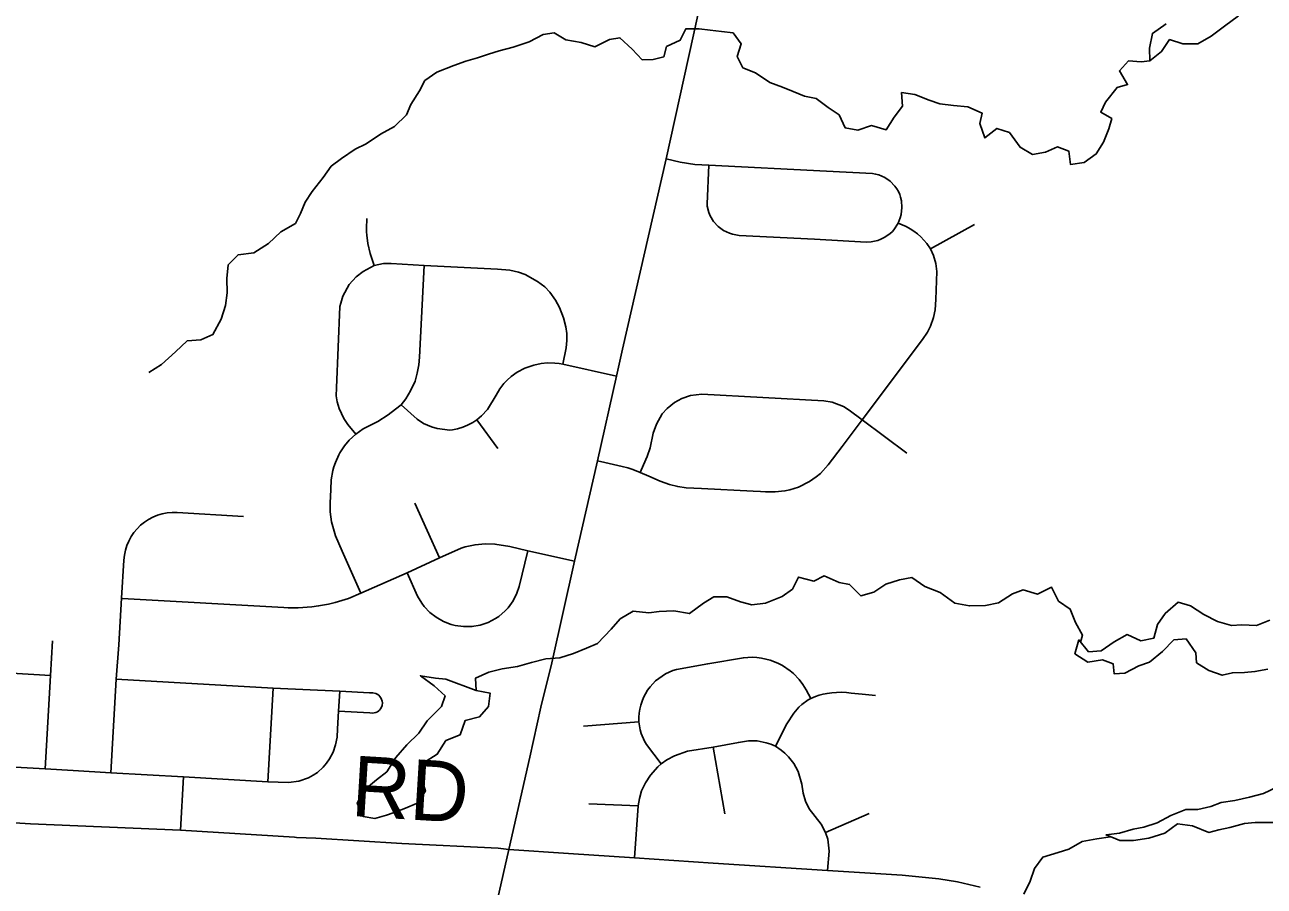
# Model space of a CAD drawing. Extents: x 114843 to 284848, y 317643 to 566895.
# Drawn here: x 206343 to 212490, y 472834 to 477104 of the extents above; entities that cross this region are included whole.
import ezdxf

# ---------------------------------------------------------------- set-up
doc = ezdxf.new("R2010")
doc.units = 0
for name, color, linetype in [('GM_X_County_Road', 7, 'Continuous'), ('GM_X_County_Road_Text', 7, 'Continuous'), ('GM_X_Major_Lake', 7, 'Continuous'), ('GM_X_Minor_Lake', 7, 'Continuous'), ('GM_X_Minor_River', 7, 'Continuous'), ('GM_X_Township_Road', 7, 'Continuous')]:
    doc.layers.add(name, color=color, linetype=linetype)

msp = doc.modelspace()

# ---------------------------------------------------------------- linework, layer by layer
at = {"layer": 'GM_X_County_Road'}
for points in [[(208743.6, 473015.8), (208847.2, 473473.2), (208902.8, 473722.3), (208957.3, 473941.6), (209068.7, 474445.3), (209182.8, 474942.2), (209277.2, 475362.4), (209306.7, 475495.5), (209523.2, 476438.8), (209681.4, 477152.3), (209743.5, 477410.6), (209776.6, 477559.9), (209853.8, 477905.1), (209857.2, 477920.4)], [(206291.9, 473148.1), (206372, 473144), (207114.8, 473111.5), (207681.7, 473076.9), (207690.3, 473076.2), (207786.6, 473073), (208213.2, 473046.3), (208690.2, 473021.9), (208743.6, 473015.8)], [(208226.2, 465169), (208296.5, 466836.1), (208340.2, 467787.6), (208350.7, 468035.3), (208366.6, 468443.4), (208380.2, 468800.5), (208409.9, 469605.9), (208470.2, 470868.7), (208496.4, 471376.3), (208519.8, 471827.6), (208527.2, 471955.4), (208533.4, 472039.1), (208538.6, 472079.9), (208558.6, 472199.9), (208743.6, 473015.8)], [(208743.6, 473015.8), (209040.1, 472995.9), (209367, 472975), (209756.7, 472948.2), (210324.7, 472911.1), (210695, 472888), (210876.9, 472871.2), (210968, 472856.5), (211080.3, 472829.1)]]:
    msp.add_lwpolyline(points, dxfattribs=at)
at = {"layer": 'GM_X_Major_Lake'}
for points in [[(212002.6, 477109.1), (211934.8, 477061), (211920.9, 476988.9), (211922.9, 476924.9), (211980.8, 476971), (212020.7, 477031.1), (212086.7, 477009.2), (212160.6, 477009.3), (212226.5, 477047.5), (212292.3, 477097.6), (212362.2, 477147.8)], [(212517.2, 474152.2), (212451.3, 474126.1), (212379.4, 474130), (212327.4, 474125.9), (212257.5, 474145.8), (212189.5, 474181.7), (212123.6, 474223.6), (212063.6, 474241.5), (211997.8, 474185.4), (211959.9, 474131.3), (211941.9, 474063.2), (211878, 474051.1), (211810.1, 474081), (211746.2, 474044.8), (211680.3, 474000.7), (211618.4, 473996.6), (211570.4, 474054.5), (211550.5, 473986.5), (211614.4, 473944.5), (211688.3, 473956.7), (211740.3, 473936.8), (211746.3, 473886.7), (211798.3, 473890.8), (211868.2, 473927), (211920.1, 473945.1), (211986, 473997.2), (212041.8, 474055.4), (212101.8, 474059.5), (212149.8, 473991.5), (212153.8, 473941.5), (212215.8, 473903.6), (212281.8, 473879.7), (212331.7, 473891.8), (212391.6, 473893.9), (212443.6, 473898), (212507.5, 473910.1)], [(212552, 473325.8), (212486.1, 473293.7), (212416.2, 473275.5), (212344.3, 473259.4), (212276.4, 473249.3), (212224.5, 473229.2), (212160.6, 473215.1), (212100.7, 473214.9), (212026.8, 473184.8), (211958.9, 473148.7), (211893, 473126.5), (211839.1, 473116.4)], [(211839.1, 473116.4), (211771.2, 473096.3), (211705.2, 473088.2), (211773.2, 473060.3), (211841.1, 473060.4), (211917, 473072.5), (211996.9, 473096.7), (212058.8, 473142.8), (212134.7, 473133), (212214.7, 473101.1), (212264.6, 473113.2), (212318.5, 473125.3), (212392.4, 473145.4), (212444.3, 473149.5), (212570.2, 473149.7)]]:
    msp.add_lwpolyline(points, dxfattribs=at)
at = {"layer": 'GM_X_Minor_Lake'}
for points in [[(208581.7, 473803.7), (208431.4, 473860.4), (208379.4, 473866), (208305.4, 473877.3), (208373.7, 473827.9), (208428, 473778.3), (208410.5, 473724.1), (208339.2, 473653.5), (208297.7, 473593.1), (208238.2, 473534.5), (208182.8, 473472), (208139.4, 473401.6), (208087.8, 473361.1), (208028.3, 473312.5), (207990.9, 473246.2), (208021.4, 473180.4), (208079.4, 473168.9), (208137.6, 473186.6)], [(208137.6, 473186.6), (208147.2, 473189.5), (208222.9, 473218.2), (208294.6, 473246.8), (208330, 473307.2), (208307.5, 473377), (208320.9, 473445.2), (208388.5, 473487.8), (208431.9, 473556.2), (208501.6, 473584.9), (208527, 473655.1), (208598.7, 473673.8), (208642.3, 473724.2), (208651.7, 473790.3), (208581.7, 473803.7)]]:
    msp.add_lwpolyline(points, dxfattribs=at)
at = {"layer": 'GM_X_Minor_River'}
for points in [[(211922.9, 476925.4), (211878.8, 476920.5), (211816.8, 476925.9), (211771.3, 476875.5), (211811.8, 476807.8), (211759.9, 476793.3), (211702.6, 476720.8), (211679, 476670.6), (211733.2, 476639), (211719.7, 476588.9), (211692.2, 476522.6), (211656.8, 476464.2), (211597.2, 476421.7), (211529.3, 476411.1), (211520.8, 476477.1), (211464.7, 476498.6), (211404.9, 476472.1), (211341.1, 476461.5), (211278.8, 476497), (211226.3, 476570.6), (211164.2, 476590), (211104.6, 476543.5), (211080.1, 476615.3), (211091.6, 476665.4), (211019.4, 476696.8), (210949.4, 476704.2), (210881.5, 476711.6), (210827.4, 476731.2), (210757.2, 476758.6), (210691.2, 476768), (210695.7, 476700), (210654.2, 476645.6), (210614.8, 476583.2), (210542.7, 476604.6), (210474.9, 476582), (210410.9, 476593.4), (210382.4, 476657.2), (210328.1, 476694.8), (210267.8, 476738.3), (210209.8, 476749.8), (210153.7, 476773.3), (210101.5, 476794.8), (210037.4, 476818.3), (209967.1, 476865.7), (209904.9, 476891.2), (209876.5, 476946.9), (209896, 477009.2), (209855.5, 477064.8), (209797.6, 477070.3), (209741.5, 477077.8), (209687.5, 477083.4), (209621.6, 477084.8), (209594.1, 477028.5), (209526.4, 476995.9), (209512.9, 476945.7), (209459, 476931.3), (209405.1, 476930.8), (209354.7, 476982.4), (209294.3, 477039.9), (209242.4, 477031.4), (209170.8, 476994.8), (209102.7, 477016.2), (209026.6, 477029.5), (208968.4, 477065), (208914.5, 477056.5), (208844.9, 477019.9), (208765.2, 476993.2), (208695.4, 476974.5), (208643.6, 476958.1), (208587.8, 476939.6), (208530, 476923.1), (208470.2, 476902.5), (208386.6, 476869.8), (208327, 476827.2), (208301.5, 476776.9), (208258.1, 476708.5), (208236.5, 476658.3), (208177, 476599.7), (208107.4, 476561.1), (208035.9, 476514.5), (207982.1, 476488), (207914.6, 476441.3), (207863, 476402.8), (207823.5, 476346.5), (207768.1, 476277.9), (207734.6, 476225.6), (207711, 476169.4), (207685.5, 476119.1), (207613.9, 476078.5), (207552.4, 476019.9), (207478.9, 475973.2), (207401, 475964.5), (207351.5, 475914), (207346.1, 475845.9), (207346.7, 475775.9), (207339.2, 475711.8), (207317.8, 475645.6), (207276.4, 475569.2), (207216.7, 475542.6), (207148.8, 475538), (207091.3, 475483.5)], [(207091.3, 475483.5), (207021.9, 475420.8), (206958.3, 475380.2)], [(211578.8, 474044.4), (211588.5, 474078.2), (211554, 474142), (211527.5, 474207.8), (211469.2, 474247.3), (211434.7, 474317), (211365, 474282.4), (211294.9, 474303.8), (211241.1, 474283.3), (211171.6, 474238.7), (211107.7, 474226.1), (211027.8, 474223.4), (210955.8, 474236.8), (210883.4, 474290.2), (210807.3, 474319.6), (210742.9, 474365), (210681.1, 474352.5), (210613.3, 474331.9), (210553.7, 474291.3), (210490, 474272.8), (210433.5, 474330.3), (210381.5, 474339.8), (210307.3, 474373.2), (210255.6, 474346.8), (210179.5, 474366.1), (210150, 474305.8), (210098.4, 474269.3), (210016.7, 474236.6), (209948.8, 474228), (209892.8, 474243.5), (209824.6, 474268.9), (209760.7, 474268.4), (209709, 474237.9), (209639.5, 474185.3), (209561.5, 474198.6), (209489.6, 474195.9), (209437.7, 474189.5), (209359.7, 474196.8), (209296, 474160.2), (209250.5, 474107.8), (209183.2, 474037.1), (209129.4, 474014.7), (209063.7, 473988.1), (208995.9, 473965.5), (208928, 473960.9), (208856.3, 473942.2), (208786.5, 473923.6), (208710.7, 473910.9), (208644.9, 473894.3), (208579.2, 473865.7), (208581.7, 473803.7)], [(211726.7, 473079.4), (211658.8, 473068.2), (211586.9, 473055.6), (211521.3, 473017), (211467.5, 473000.5), (211391.8, 472977.9), (211350.3, 472921.5), (211328.8, 472859.2), (211297.4, 472794.9)]]:
    msp.add_lwpolyline(points, dxfattribs=at)
at = {"layer": 'GM_X_Township_Road'}
for p, q in [((210835.1, 475993.1), (211053.5, 476114.3)), ((208689.7, 475003.3), (208584.5, 475145.3)), ((208400.5, 474462.6), (208277.4, 474733.5)), ((206796.5, 473860.3), (207575.2, 473816.4)), ((207549, 473352.1), (207575.2, 473816.4)), ((207575.2, 473816.4), (207904.9, 473801.3)), ((209113.8, 473628), (209389, 473648.1)), ((209815.7, 473192.8), (209756.6, 473523.1)), ((207114.8, 473111.5), (207129.7, 473375.8)), ((209384.6, 473231.9), (209140.1, 473242.8)), ((210314.8, 473099.6), (210531.1, 473193.9))]:
    msp.add_line(p, q, dxfattribs=at)
for points in [[(209523.2, 476438.8), (209594, 476422.4), (209666, 476412.3), (209735.4, 476408.4), (210319.4, 476378.2), (210546.7, 476366.8), (210562.8, 476364.1), (210578.5, 476359.8), (210608.4, 476346.8), (210635.1, 476328.2), (210657.8, 476304.8), (210667.3, 476291.5), (210675.4, 476277.4), (210682.1, 476262.5), (210686.8, 476248.8), (210690.5, 476232.2), (210693.1, 476198.3), (210689.3, 476164.4), (210685.1, 476147.9), (210674, 476120.6)], [(209735.4, 476408.4), (209726.6, 476216.8), (209728, 476204.9), (209736, 476172.9), (209742.3, 476157.6), (209759.2, 476129.3), (209781.2, 476104.7), (209807.5, 476084.9), (209837.2, 476070.5), (209852.9, 476065.5), (209885.5, 476060.1), (210258.9, 476041.6), (210515.3, 476027.1), (210539.7, 476028.4), (210573.1, 476035.6), (210589.1, 476041.5), (210604.6, 476048.9), (210633, 476067.8), (210645.8, 476079.2), (210653.4, 476088), (210674, 476120.6)], [(208076.2, 475911.6), (208055.5, 475970.9), (208044.5, 476019.6), (208039.1, 476061), (208037.9, 476077.6), (208037.4, 476094.3), (208038.8, 476143.8)], [(209182.8, 474942.2), (209219, 474934.1), (209305.3, 474914.6), (209334, 474907.2), (209359, 474899.3), (209395.5, 474885), (209438.1, 474866.5), (209494.7, 474841.7), (209540.6, 474825), (209581.3, 474815.1), (209622.9, 474809.6), (209698.9, 474805.5), (209955.4, 474792.5), (209992, 474790.6), (210017, 474789.3), (210064.3, 474788.2), (210113, 474793.4), (210136.9, 474798.5), (210180.6, 474812.6), (210235.2, 474839.9), (210267.8, 474862.6), (210288.8, 474880.4), (210327.8, 474922.9), (210396.6, 475014.2), (210495.5, 475146), (210795.2, 475544.8), (210819.8, 475580.8), (210835.3, 475610.9), (210850, 475652.6), (210857.8, 475690.8), (210861.4, 475742.3), (210866.9, 475880.3), (210861.5, 475921.3), (210849.9, 475961.1), (210835.1, 475993.1), (210816.4, 476020.6), (210786.6, 476053.2), (210770.1, 476067.7), (210752.5, 476081), (210734, 476093), (210714.7, 476103.7), (210674, 476120.6)], [(208010.6, 474287.1), (207917.8, 474495), (207885, 474570.2), (207863.7, 474640.7), (207857.4, 474689.4), (207857.1, 474732.3), (207860.9, 474800.1), (207863.5, 474848.7), (207871.3, 474895.4), (207876, 474912.5), (207883.5, 474934.9), (207900.6, 474972.7), (207906.4, 474983), (207929.3, 475017.5), (207952.2, 475044.7), (207985.6, 475075.6), (208021.4, 475100.8), (208094, 475137.4), (208145.7, 475171.1), (208159.9, 475182.6), (208209.4, 475220.2), (208232.4, 475249.6), (208256.9, 475289.3), (208278.6, 475338.1), (208289.6, 475377.7), (208297.7, 475418.6), (208301.4, 475456.5), (208324.6, 475911.6)], [(207985.6, 475075.6), (207945.1, 475123), (207925.5, 475152), (207902.3, 475201.8), (207892.7, 475235.3), (207887.7, 475264.7), (207888.5, 475303.7), (207906.5, 475707.7), (207910, 475724.9), (207920.5, 475758.5), (207951.8, 475816), (207986.5, 475854.9), (208020.9, 475881.1), (208076.2, 475911.6)], [(209011.1, 475421), (209028.4, 475503), (209031.6, 475538.4), (209031.1, 475573.9), (209027.1, 475606.9), (209015.2, 475650.7), (208995.6, 475702.1), (208975.2, 475739.5), (208946.5, 475778.7), (208921.7, 475805.2), (208886.3, 475831), (208825.2, 475865.8), (208792, 475877.3), (208748.2, 475887.6), (208687.9, 475893.5), (208324.6, 475911.6), (208160.9, 475921.6), (208122.4, 475920.9), (208076.2, 475911.6)], [(208209.4, 475220.2), (208289.6, 475149.6), (208320.2, 475127.8), (208359.9, 475111.2), (208389.1, 475102.3), (208451.3, 475095.2), (208464.3, 475096.5), (208490, 475101.3), (208514.9, 475108.7), (208539, 475118.7), (208565.5, 475133.4), (208584.5, 475145.3), (208608.5, 475165.4), (208638.1, 475196.7), (208680.5, 475268.9), (208699.1, 475299.6), (208719.1, 475325.7), (208736, 475343.1), (208755.5, 475360.4), (208785.3, 475381.7), (208822.4, 475401.4), (208867, 475417.2), (208903.3, 475424.7), (208935, 475427.6), (208972.2, 475426.8), (208993.4, 475424.4), (209011.1, 475421), (209277.2, 475362.4)], [(209395.5, 474885), (209412.3, 474923.6), (209430, 474964), (209444, 475007.1), (209460.2, 475079.2), (209475.2, 475124.7), (209504.9, 475175.2), (209529.5, 475202.8), (209564.9, 475231.6), (209601.1, 475251.6), (209644.3, 475266.4), (209700.3, 475273.6), (210305.5, 475240.5), (210346.4, 475233.6), (210403.4, 475211.3), (210431.2, 475193.9), (210495.5, 475146), (210717.1, 474980.6)], [(206770.3, 473396.1), (206796.5, 473860.3), (206810.3, 474030.5), (206823.8, 474261.1), (206834.5, 474450.8), (206837.1, 474475.2), (206842.1, 474499.2), (206849.4, 474522.6), (206858.9, 474545.2), (206870.7, 474566.8), (206884.4, 474587.1), (206900.2, 474605.9), (206917.6, 474623.1), (206936.7, 474638.6), (206957.2, 474652), (206978.9, 474663.4), (207001.7, 474672.6), (207025.2, 474679.6), (207049.3, 474684.2), (207073.7, 474686.4), (207098.3, 474686.2), (207428.2, 474667.5)], [(206823.8, 474261.1), (206825.8, 474261), (207628.3, 474215.5), (207649.2, 474214.4), (207698.6, 474214), (207766.4, 474218.7), (207800.1, 474223.4), (207849.1, 474232.8), (207882.5, 474240.7), (207947.9, 474261), (208010.6, 474287.1), (208239.9, 474388.2), (208400.5, 474462.6), (208508, 474509.2), (208528, 474515.8), (208576.3, 474526.9), (208625.6, 474531.7), (208675.1, 474530.2), (208748.8, 474517.7), (208837.5, 474497.1), (209068.7, 474445.3)], [(208239.9, 474388.2), (208291.2, 474272.1), (208311.9, 474236.7), (208324.3, 474220.3), (208352.6, 474190.6), (208383, 474166.9), (208419.1, 474146.2), (208457.9, 474131.4), (208478.1, 474126.2), (208519.3, 474120.6), (208560.9, 474121.3), (208601.9, 474128.4), (208621.8, 474134.3), (208641.3, 474141.7), (208678.2, 474160.9), (208694.2, 474171.7), (208725.9, 474199.2), (208740.1, 474214.6), (208764.7, 474248.6), (208783.8, 474285.9), (208795.8, 474320.5), (208837.5, 474497.1)], [(206444.5, 473415.1), (206470.7, 473879.3), (206480.3, 474049.6)], [(209498.8, 473441), (209426.4, 473536.5), (209416.5, 473553.8), (209400.8, 473590.5), (209395.3, 473609.7), (209389, 473648.1), (209388.7, 473671.7), (209390.3, 473692), (209393.4, 473712.1), (209398.1, 473731.9), (209404.3, 473751.3), (209412.1, 473770.1), (209421.3, 473788.3), (209431.9, 473805.5), (209443.9, 473821.8), (209457.1, 473837.1), (209471.5, 473851.4), (209486.9, 473864.4), (209520.7, 473886.6), (209557.5, 473903.3), (209575.3, 473909), (209729.9, 473937.1), (209906.9, 473966.6), (209929.2, 473968.5), (209951.7, 473968.8), (209974.1, 473967.6), (209996.3, 473964.7), (210018.3, 473960.3), (210039.9, 473954.2), (210061.1, 473946.7), (210081.6, 473937.7), (210101.5, 473927.3), (210138.7, 473902.3), (210155.9, 473887.8), (210183.9, 473859.1), (210201.6, 473833.4), (210218, 473806.9), (210240.7, 473764)], [(205773.8, 473918.6), (205943.5, 473909.1), (206470.7, 473879.3)], [(205997.2, 473440.3), (206444.5, 473415.1), (206583.3, 473407.2), (206770.3, 473396.1), (207129.7, 473375.8), (207549, 473352.1), (207651.3, 473347.4), (207702.2, 473354.3), (207750.6, 473371.6), (207773.3, 473383.9), (207794.5, 473398.4), (207823.1, 473424.3), (207839.9, 473443.7), (207854.6, 473464.8), (207872.8, 473498.8), (207884.9, 473535.4), (207891.8, 473573.4), (207894.3, 473613.4), (207899.3, 473701.4), (207904.9, 473801.3)], [(207904.9, 473801.3), (208052.5, 473793), (208069.6, 473792), (208083.5, 473789.2), (208091.4, 473785.6), (208098.6, 473780.6), (208104.8, 473774.5), (208111, 473765.1), (208115.9, 473751.1), (208116.8, 473742.4), (208115, 473729.5), (208112.1, 473721.4), (208107.8, 473713.8), (208102.2, 473707.1), (208099.2, 473704), (208092.1, 473699), (208084.2, 473695.2), (208075.8, 473692.9), (208067.1, 473692.1), (208055, 473692.7), (207899.3, 473701.4)], [(210065.5, 473528.3), (210121.8, 473638.7), (210156.3, 473691.4), (210182.1, 473721.4), (210196.7, 473734.7), (210228.9, 473757.6), (210240.7, 473764), (210264.4, 473775), (210283.1, 473781.5), (210302.2, 473786.4), (210321.7, 473789.8), (210345, 473793.2), (210369.2, 473795), (210393.4, 473795.3), (210417.6, 473794), (210441.6, 473791), (210495.9, 473786.3), (210561.8, 473780.1)], [(209498.8, 473441), (209527, 473459.9), (209565.6, 473481), (209630.5, 473503.1), (209756.6, 473523.1), (209882.3, 473546.9), (209931.6, 473554.5), (209952.8, 473555), (209974.7, 473553.9), (210020.3, 473544.5), (210042.6, 473537.6), (210065.5, 473528.3), (210094, 473508.7), (210111.7, 473494), (210131.1, 473475.3), (210156.8, 473442.3), (210167.6, 473424.5), (210178.5, 473402.4), (210196.2, 473340.1), (210202.9, 473295.6), (210214.8, 473255), (210232.5, 473217), (210292, 473141.5), (210314.8, 473099.6), (210325.3, 473067.2), (210332.5, 473007.8), (210324.7, 472911.1)], [(209367, 472975), (209384.6, 473231.9), (209390.9, 473269.3), (209402.1, 473306.4), (209421.2, 473347.3), (209445.9, 473385), (209482, 473426.6), (209498.8, 473441)]]:
    msp.add_lwpolyline(points, dxfattribs=at)

# ---------------------------------------------------------------- texts
at = {"layer": 'GM_X_County_Road_Text'}
msp.add_text('RD', height=300, rotation=356.53588, dxfattribs=at).set_placement((207957.4, 473182.5))

doc.saveas('drawing.dxf')
